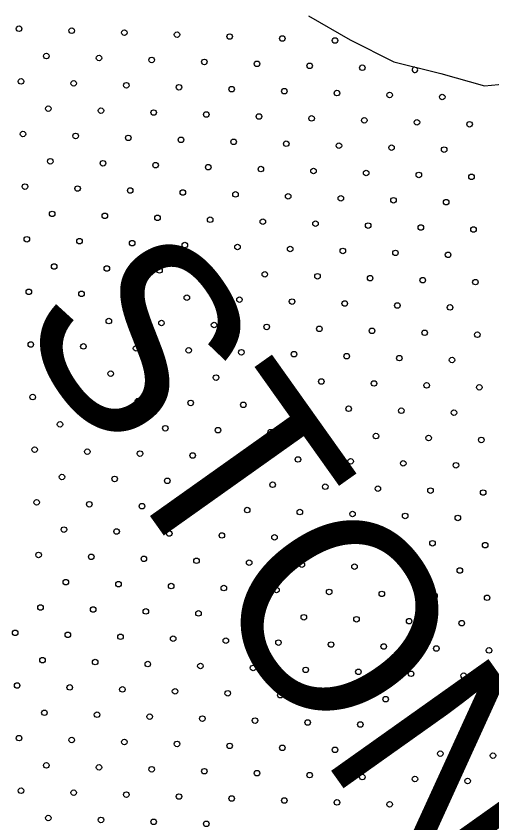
# Model space of a CAD drawing. Extents: x 1612280 to 1883141, y 560852 to 780851.
# Drawn here: x 1786975 to 1788796, y 656572 to 659663 of the extents above; entities that cross this region are included whole.
import ezdxf

# ---------------------------------------------------------------- set-up
doc = ezdxf.new("R2010")
doc.units = 0
for name, color, linetype in [('DESIGN - DRAINAGE - Bridges', 7, 'Continuous'), ('DESIGN - SCRATCH - User 1', 7, 'Continuous'), ('DESIGN - TRAFFIC CONTROL PERMANENT - Pavement Marking Text', 7, 'Continuous')]:
    doc.layers.add(name, color=color, linetype=linetype)

msp = doc.modelspace()

# ---------------------------------------------------------------- linework, layer by layer
at = {"layer": 'DESIGN - SCRATCH - User 1'}
msp.add_lwpolyline([(1788094.2, 659664.4), (1788253.9, 659572.8), (1788420.7, 659488.1), (1788601.6, 659443.5), (1788768.4, 659396.5), (1788848.2, 659403.5), (1788958.7, 659499.8), (1789907, 659303.5)], dxfattribs=at)
msp.add_lwpolyline([(1788094.2, 659664.4), (1788253.9, 659572.8), (1788420.7, 659488.1), (1788601.6, 659443.5), (1788768.4, 659396.5), (1788848.2, 659403.5), (1788958.7, 659499.8), (1789907, 659303.5)], dxfattribs=at)
msp.add_lwpolyline([(1788094.2, 659664.4), (1788253.9, 659572.8), (1788420.7, 659488.1), (1788601.6, 659443.5), (1788768.4, 659396.5), (1788848.2, 659403.5), (1788958.7, 659499.8), (1789907, 659303.5)], dxfattribs=at)
msp.add_lwpolyline([(1788094.2, 659664.4), (1788253.9, 659572.8), (1788420.7, 659488.1), (1788601.6, 659443.5), (1788768.4, 659396.5), (1788848.2, 659403.5), (1788958.7, 659499.8), (1789907, 659303.5)], dxfattribs=at)
at = {"layer": 'DESIGN - TRAFFIC CONTROL PERMANENT - Pavement Marking Text'}
for centre in [(1786986.2, 659614.9), (1786986.2, 659614.9), (1787187.8, 659607.4), (1787187.8, 659607.4), (1787389.4, 659599.9), (1787389.4, 659599.9), (1787591, 659592.4), (1787591, 659592.4), (1787792.6, 659585), (1787792.6, 659585), (1787994.2, 659577.5), (1787994.2, 659577.5), (1788195.9, 659570), (1788195.9, 659570), (1787090.7, 659510.3), (1787090.7, 659510.3), (1787292.3, 659502.8), (1787292.3, 659502.8), (1787494, 659495.4), (1787494, 659495.4), (1787695.6, 659487.9), (1787695.6, 659487.9), (1787897.2, 659480.4), (1787897.2, 659480.4), (1788098.8, 659473), (1788098.8, 659473), (1788300.4, 659465.5), (1788300.4, 659465.5), (1786993.7, 659413.2), (1786993.7, 659413.2), (1787195.3, 659405.8), (1787195.3, 659405.8), (1787396.9, 659398.3), (1787396.9, 659398.3), (1787598.5, 659390.8), (1787598.5, 659390.8), (1787800.1, 659383.4), (1787800.1, 659383.4), (1788001.7, 659375.9), (1788001.7, 659375.9), (1788203.3, 659368.4), (1788203.3, 659368.4), (1788404.9, 659361), (1788404.9, 659361), (1788606.5, 659353.5), (1788606.5, 659353.5), (1787098.2, 659308.7), (1787098.2, 659308.7), (1787299.8, 659301.2), (1787299.8, 659301.2), (1787501.4, 659293.8), (1787501.4, 659293.8), (1787703, 659286.3), (1787703, 659286.3), (1787904.6, 659278.8), (1787904.6, 659278.8), (1788106.2, 659271.4), (1788106.2, 659271.4), (1788307.9, 659263.9), (1788307.9, 659263.9), (1788509.5, 659256.4), (1788509.5, 659256.4), (1788711.1, 659249), (1788711.1, 659249), (1787001.1, 659211.6), (1787001.1, 659211.6), (1787202.7, 659204.2), (1787202.7, 659204.2), (1787404.3, 659196.7), (1787404.3, 659196.7), (1787606, 659189.2), (1787606, 659189.2), (1787807.6, 659181.8), (1787807.6, 659181.8), (1788009.2, 659174.3), (1788009.2, 659174.3), (1788210.8, 659166.8), (1788210.8, 659166.8), (1788412.4, 659159.4), (1788412.4, 659159.4), (1788614, 659151.9), (1788614, 659151.9), (1787105.7, 659107.1), (1787105.7, 659107.1), (1787307.3, 659099.6), (1787307.3, 659099.6), (1787508.9, 659092.2), (1787508.9, 659092.2), (1787710.5, 659084.7), (1787710.5, 659084.7), (1787912.1, 659077.2), (1787912.1, 659077.2), (1788113.7, 659069.8), (1788113.7, 659069.8), (1788315.3, 659062.3), (1788315.3, 659062.3), (1788516.9, 659054.8), (1788516.9, 659054.8), (1788718.5, 659047.4), (1788718.5, 659047.4), (1787008.6, 659010), (1787008.6, 659010), (1787210.2, 659002.6), (1787210.2, 659002.6), (1787411.8, 658995.1), (1787411.8, 658995.1), (1787613.4, 658987.6), (1787613.4, 658987.6), (1787815, 658980.2), (1787815, 658980.2), (1788016.6, 658972.7), (1788016.6, 658972.7), (1788218.3, 658965.2), (1788218.3, 658965.2), (1788419.9, 658957.8), (1788419.9, 658957.8), (1788621.5, 658950.3), (1788621.5, 658950.3), (1787113.1, 658905.5), (1787113.1, 658905.5), (1787314.7, 658898), (1787314.7, 658898), (1787516.4, 658890.5), (1787516.4, 658890.5), (1787718, 658883.1), (1787718, 658883.1), (1787919.6, 658875.6), (1787919.6, 658875.6), (1788121.2, 658868.1), (1788121.2, 658868.1), (1788322.8, 658860.7), (1788322.8, 658860.7), (1788524.4, 658853.2), (1788524.4, 658853.2), (1788726, 658845.7), (1788726, 658845.7), (1787016.1, 658808.4), (1787016.1, 658808.4), (1787217.7, 658800.9), (1787217.7, 658800.9), (1787419.3, 658793.5), (1787419.3, 658793.5), (1787620.9, 658786), (1787620.9, 658786), (1787822.5, 658778.5), (1787822.5, 658778.5), (1788024.1, 658771.1), (1788024.1, 658771.1), (1788225.7, 658763.6), (1788225.7, 658763.6), (1788427.3, 658756.1), (1788427.3, 658756.1), (1788628.9, 658748.7), (1788628.9, 658748.7), (1787120.6, 658703.9), (1787120.6, 658703.9), (1787322.2, 658696.4), (1787322.2, 658696.4), (1787523.8, 658688.9), (1787523.8, 658688.9), (1787725.4, 658681.5), (1787725.4, 658681.5), (1787927, 658674), (1787927, 658674), (1788128.7, 658666.5), (1788128.7, 658666.5), (1788330.3, 658659.1), (1788330.3, 658659.1), (1788531.9, 658651.6), (1788531.9, 658651.6), (1788733.5, 658644.1), (1788733.5, 658644.1), (1787023.5, 658606.8), (1787023.5, 658606.8), (1787225.1, 658599.3), (1787225.1, 658599.3), (1787426.7, 658591.9), (1787426.7, 658591.9), (1787628.4, 658584.4), (1787628.4, 658584.4), (1787830, 658576.9), (1787830, 658576.9), (1788031.6, 658569.5), (1788031.6, 658569.5), (1788233.2, 658562), (1788233.2, 658562), (1788434.8, 658554.5), (1788434.8, 658554.5), (1788636.4, 658547.1), (1788636.4, 658547.1), (1787128.1, 658502.3), (1787128.1, 658502.3), (1787329.7, 658494.8), (1787329.7, 658494.8), (1787531.3, 658487.3), (1787531.3, 658487.3), (1787732.9, 658479.9), (1787732.9, 658479.9), (1787934.5, 658472.4), (1787934.5, 658472.4), (1788136.1, 658464.9), (1788136.1, 658464.9), (1788337.7, 658457.5), (1788337.7, 658457.5), (1788539.3, 658450), (1788539.3, 658450), (1788740.9, 658442.5), (1788740.9, 658442.5), (1787031, 658405.2), (1787031, 658405.2), (1787232.6, 658397.7), (1787232.6, 658397.7), (1787434.2, 658390.3), (1787434.2, 658390.3), (1787635.8, 658382.8), (1787635.8, 658382.8), (1787837.4, 658375.3), (1787837.4, 658375.3), (1788039, 658367.9), (1788039, 658367.9), (1788240.7, 658360.4), (1788240.7, 658360.4), (1788442.3, 658352.9), (1788442.3, 658352.9), (1788643.9, 658345.5), (1788643.9, 658345.5), (1787135.5, 658300.6), (1787135.5, 658300.6), (1787337.1, 658293.2), (1787337.1, 658293.2), (1787538.8, 658285.7), (1787538.8, 658285.7), (1787740.4, 658278.2), (1787740.4, 658278.2), (1787942, 658270.8), (1787942, 658270.8), (1788143.6, 658263.3), (1788143.6, 658263.3), (1788345.2, 658255.8), (1788345.2, 658255.8), (1788546.8, 658248.4), (1788546.8, 658248.4), (1788748.4, 658240.9), (1788748.4, 658240.9), (1787038.5, 658203.6), (1787038.5, 658203.6), (1787240.1, 658196.1), (1787240.1, 658196.1), (1787441.7, 658188.6), (1787441.7, 658188.6), (1787643.3, 658181.2), (1787643.3, 658181.2), (1787844.9, 658173.7), (1787844.9, 658173.7), (1788046.5, 658166.2), (1788046.5, 658166.2), (1788248.1, 658158.8), (1788248.1, 658158.8), (1788449.7, 658151.3), (1788449.7, 658151.3), (1788651.3, 658143.8), (1788651.3, 658143.8), (1787143, 658099), (1787143, 658099), (1787344.6, 658091.6), (1787344.6, 658091.6), (1787546.2, 658084.1), (1787546.2, 658084.1), (1787747.8, 658076.6), (1787747.8, 658076.6), (1787949.4, 658069.2), (1787949.4, 658069.2), (1788151.1, 658061.7), (1788151.1, 658061.7), (1788352.7, 658054.2), (1788352.7, 658054.2), (1788554.3, 658046.8), (1788554.3, 658046.8), (1788755.9, 658039.3), (1788755.9, 658039.3), (1787045.9, 658002), (1787045.9, 658002), (1787247.5, 657994.5), (1787247.5, 657994.5), (1787449.1, 657987), (1787449.1, 657987), (1787650.8, 657979.6), (1787650.8, 657979.6), (1787852.4, 657972.1), (1787852.4, 657972.1), (1788054, 657964.6), (1788054, 657964.6), (1788255.6, 657957.2), (1788255.6, 657957.2), (1788457.2, 657949.7), (1788457.2, 657949.7), (1788658.8, 657942.2), (1788658.8, 657942.2), (1787150.5, 657897.4), (1787150.5, 657897.4), (1787352.1, 657890), (1787352.1, 657890), (1787553.7, 657882.5), (1787553.7, 657882.5), (1787755.3, 657875), (1787755.3, 657875), (1787956.9, 657867.6), (1787956.9, 657867.6), (1788158.5, 657860.1), (1788158.5, 657860.1), (1788360.1, 657852.6), (1788360.1, 657852.6), (1788561.7, 657845.2), (1788561.7, 657845.2), (1788763.3, 657837.7), (1788763.3, 657837.7), (1787053.4, 657800.4), (1787053.4, 657800.4), (1787255, 657792.9), (1787255, 657792.9), (1787456.6, 657785.4), (1787456.6, 657785.4), (1787658.2, 657778), (1787658.2, 657778), (1787859.8, 657770.5), (1787859.8, 657770.5), (1788061.4, 657763), (1788061.4, 657763), (1788263.1, 657755.6), (1788263.1, 657755.6), (1788464.7, 657748.1), (1788464.7, 657748.1), (1788666.3, 657740.6), (1788666.3, 657740.6), (1787157.9, 657695.8), (1787157.9, 657695.8), (1787359.5, 657688.4), (1787359.5, 657688.4), (1787561.2, 657680.9), (1787561.2, 657680.9), (1787762.8, 657673.4), (1787762.8, 657673.4), (1787964.4, 657666), (1787964.4, 657666), (1788166, 657658.5), (1788166, 657658.5), (1788367.6, 657651), (1788367.6, 657651), (1788569.2, 657643.5), (1788569.2, 657643.5), (1788770.8, 657636.1), (1788770.8, 657636.1), (1787060.9, 657598.7), (1787060.9, 657598.7), (1787262.5, 657591.3), (1787262.5, 657591.3), (1787464.1, 657583.8), (1787464.1, 657583.8), (1787665.7, 657576.3), (1787665.7, 657576.3), (1787867.3, 657568.9), (1787867.3, 657568.9), (1788068.9, 657561.4), (1788068.9, 657561.4), (1788270.5, 657553.9), (1788270.5, 657553.9), (1788472.1, 657546.5), (1788472.1, 657546.5), (1788673.7, 657539), (1788673.7, 657539), (1787165.4, 657494.2), (1787165.4, 657494.2), (1787367, 657486.7), (1787367, 657486.7), (1787568.6, 657479.3), (1787568.6, 657479.3), (1787770.2, 657471.8), (1787770.2, 657471.8), (1787971.8, 657464.3), (1787971.8, 657464.3), (1788173.5, 657456.9), (1788173.5, 657456.9), (1788375.1, 657449.4), (1788375.1, 657449.4), (1788576.7, 657441.9), (1788576.7, 657441.9), (1788778.3, 657434.5), (1788778.3, 657434.5), (1787068.3, 657397.1), (1787068.3, 657397.1), (1787269.9, 657389.7), (1787269.9, 657389.7), (1787471.6, 657382.2), (1787471.6, 657382.2), (1787673.2, 657374.7), (1787673.2, 657374.7), (1787874.8, 657367.3), (1787874.8, 657367.3), (1788076.4, 657359.8), (1788076.4, 657359.8), (1788278, 657352.3), (1788278, 657352.3), (1788479.6, 657344.9), (1788479.6, 657344.9), (1788681.2, 657337.4), (1788681.2, 657337.4), (1786971.3, 657300.1), (1786971.3, 657300.1), (1787172.9, 657292.6), (1787172.9, 657292.6), (1787374.5, 657285.1), (1787374.5, 657285.1), (1787576.1, 657277.7), (1787576.1, 657277.7), (1787777.7, 657270.2), (1787777.7, 657270.2), (1787979.3, 657262.7), (1787979.3, 657262.7), (1788180.9, 657255.3), (1788180.9, 657255.3), (1788382.5, 657247.8), (1788382.5, 657247.8), (1788584.1, 657240.3), (1788584.1, 657240.3), (1788785.8, 657232.9), (1788785.8, 657232.9), (1787075.8, 657195.5), (1787075.8, 657195.5), (1787277.4, 657188.1), (1787277.4, 657188.1), (1787479, 657180.6), (1787479, 657180.6), (1787680.6, 657173.1), (1787680.6, 657173.1), (1787882.2, 657165.7), (1787882.2, 657165.7), (1788083.8, 657158.2), (1788083.8, 657158.2), (1788285.5, 657150.7), (1788285.5, 657150.7), (1788487.1, 657143.3), (1788487.1, 657143.3), (1788688.7, 657135.8), (1788688.7, 657135.8), (1786978.7, 657098.5), (1786978.7, 657098.5), (1787180.3, 657091), (1787180.3, 657091), (1787381.9, 657083.5), (1787381.9, 657083.5), (1787583.6, 657076.1), (1787583.6, 657076.1), (1787785.2, 657068.6), (1787785.2, 657068.6), (1787986.8, 657061.1), (1787986.8, 657061.1), (1788188.4, 657053.7), (1788188.4, 657053.7), (1788390, 657046.2), (1788390, 657046.2), (1788591.6, 657038.7), (1788591.6, 657038.7), (1788793.2, 657031.3), (1788793.2, 657031.3), (1787083.3, 656993.9), (1787083.3, 656993.9), (1787284.9, 656986.4), (1787284.9, 656986.4), (1787486.5, 656979), (1787486.5, 656979), (1787688.1, 656971.5), (1787688.1, 656971.5), (1787889.7, 656964), (1787889.7, 656964), (1788091.3, 656956.6), (1788091.3, 656956.6), (1788292.9, 656949.1), (1788292.9, 656949.1), (1788494.5, 656941.6), (1788494.5, 656941.6), (1788696.1, 656934.2), (1788696.1, 656934.2), (1786986.2, 656896.8), (1786986.2, 656896.8), (1787187.8, 656889.4), (1787187.8, 656889.4), (1787389.4, 656881.9), (1787389.4, 656881.9), (1787591, 656874.4), (1787591, 656874.4), (1787792.6, 656867), (1787792.6, 656867), (1787994.2, 656859.5), (1787994.2, 656859.5), (1788195.9, 656852), (1788195.9, 656852), (1788397.5, 656844.6), (1788397.5, 656844.6), (1788599.1, 656837.1), (1788599.1, 656837.1), (1788800.7, 656829.6), (1788800.7, 656829.6), (1787090.7, 656792.3), (1787090.7, 656792.3), (1787292.3, 656784.8), (1787292.3, 656784.8), (1787494, 656777.4), (1787494, 656777.4), (1787695.6, 656769.9), (1787695.6, 656769.9), (1787897.2, 656762.4), (1787897.2, 656762.4), (1788098.8, 656755), (1788098.8, 656755), (1788300.4, 656747.5), (1788300.4, 656747.5), (1788502, 656740), (1788502, 656740), (1788703.6, 656732.6), (1788703.6, 656732.6), (1786993.7, 656695.2), (1786993.7, 656695.2), (1787195.3, 656687.8), (1787195.3, 656687.8), (1787396.9, 656680.3), (1787396.9, 656680.3), (1787598.5, 656672.8), (1787598.5, 656672.8), (1787800.1, 656665.4), (1787800.1, 656665.4), (1788001.7, 656657.9), (1788001.7, 656657.9), (1788203.3, 656650.4), (1788203.3, 656650.4), (1788404.9, 656643), (1788404.9, 656643), (1788606.5, 656635.5), (1788606.5, 656635.5), (1787098.2, 656590.7), (1787098.2, 656590.7), (1787299.8, 656583.2), (1787299.8, 656583.2), (1787501.4, 656575.8), (1787501.4, 656575.8), (1787703, 656568.3), (1787703, 656568.3)]:
    msp.add_circle(centre, 10.6, dxfattribs=at)
msp.add_arc((1788502, 659458), 10.6, 98.7657, 53.4953, dxfattribs=at)

# ---------------------------------------------------------------- texts
at = {"layer": 'DESIGN - DRAINAGE - Bridges'}
msp.add_text('STONES', height=739.01, rotation=305.397, dxfattribs=at).set_placement((1786957.4, 658493.6))
msp.add_text('STONES', height=739.01, rotation=305.397, dxfattribs=at).set_placement((1786957.4, 658493.6))

doc.saveas('drawing.dxf')
